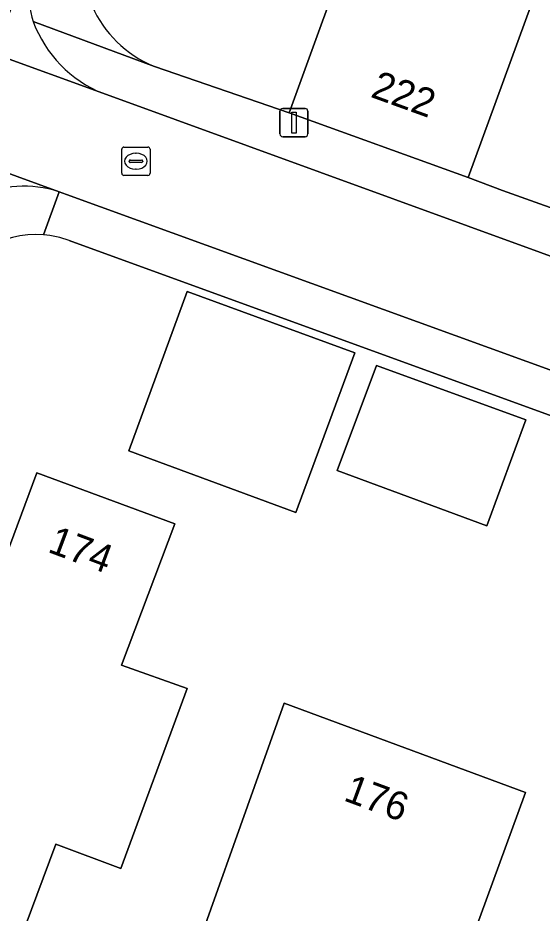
# Model space of a CAD drawing. Extents: x 155275 to 156265, y 382654 to 383635.
# Drawn here: x 155902.74 to 155921.28, y 382947.43 to 382979.08 of the extents above; entities that cross this region are included whole.
import ezdxf

# ---------------------------------------------------------------- set-up
doc = ezdxf.new("R2010")
doc.units = 0
for name, color, linetype in [('IMGEO_Erf', 7, 'Continuous'), ('IMGEO_Kolk', 7, 'Continuous'), ('IMGEO_Lichtmast', 7, 'Continuous'), ('IMGEO_Pand', 7, 'Continuous'), ('IMGEO_Pand_nummerreeks', 7, 'Continuous'), ('IMGEO_Rijbaan_lokaal_open', 7, 'Continuous'), ('IMGEO_Voetpad_open', 7, 'Continuous')]:
    doc.layers.add(name, color=color, linetype=linetype)

msp = doc.modelspace()

# ---------------------------------------------------------------- linework, layer by layer
at = {"layer": 'IMGEO_Erf'}
for points in [[(155907.571, 382977.364), (155912.335, 382975.729), (155919.606, 382995.726)], [(155926.68, 382995.393), (155918.668, 382973.44), (155919.881, 382972.975), (155929.231, 382969.642), (155931.357, 382975.459), (155932.685, 382979.092)], [(155985.526, 382941.771), (155904.56, 382971.213)]]:
    msp.add_lwpolyline(points, dxfattribs=at)
for points in [[(155906.672, 382963.77), (155908.728, 382969.413), (155914.654, 382967.24), (155912.572, 382961.6)], [(155919.324, 382961.122), (155914.036, 382963.077), (155915.419, 382966.792), (155920.705, 382964.871)], [(155908.727, 382955.378), (155906.378, 382949.007), (155904.084, 382949.871), (155902.547, 382945.754), (155897.668, 382947.559), (155903.413, 382963.002), (155908.29, 382961.199), (155906.403, 382956.201)], [(155920.689, 382951.701), (155917.737, 382943.596), (155916.469, 382940.135), (155912.585, 382941.562), (155908.024, 382943.236), (155912.154, 382954.858)]]:
    msp.add_lwpolyline(points, close=True, dxfattribs=at)
for centre, radius, start, end in [((155909.118, 382981.17), 4.108, 160.2908, 247.8716), ((155903.387, 382968.074), 3.351, 85.5904, 159.9616), ((155903.381, 382968.047), 3.378, 69.5783, 85.5233)]:
    msp.add_arc(centre, radius, start, end, dxfattribs=at)
at = {"layer": 'IMGEO_Kolk'}
for p, q in [((155906.416, 382973.588), (155906.416, 382974.44)), ((155906.491, 382974.514), (155907.343, 382974.514)), ((155907.417, 382974.44), (155907.417, 382973.588)), ((155906.718, 382974.057), (155907.116, 382974.057)), ((155906.904, 382974.294), (155906.929, 382974.294)), ((155906.675, 382974.008), (155906.675, 382974.02)), ((155907.113, 382973.971), (155906.715, 382973.971)), ((155906.927, 382973.734), (155906.902, 382973.734)), ((155907.159, 382974.02), (155907.159, 382974.008)), ((155907.343, 382973.514), (155906.491, 382973.514))]:
    msp.add_line(p, q, dxfattribs=at)
for points in [[(155906.416, 382973.588), (155906.416, 382974.44)], [(155906.491, 382974.514), (155907.343, 382974.514)], [(155907.417, 382974.44), (155907.417, 382973.588)], [(155907.343, 382973.514), (155906.491, 382973.514)]]:
    msp.add_lwpolyline(points, dxfattribs=at)
for centre, radius, start, end in [((155906.493, 382974.438), 0.0765, 91.552, 178.448), ((155906.493, 382974.438), 0.0765, 91.552, 178.448), ((155907.341, 382974.438), 0.0765, 1.552, 88.448), ((155907.341, 382974.438), 0.0765, 1.552, 88.448), ((155906.715, 382974.017), 0.0403, 85.8775, 175.7526), ((155907.12, 382974.019), 0.0386, 1.7309, 96.639), ((155906.712, 382974.007), 0.0366, 178.938, 274.7102), ((155907.116, 382974.014), 0.043, 264.8664, 352.4533), ((155906.493, 382973.59), 0.0765, 181.552, 268.448), ((155906.493, 382973.59), 0.0765, 181.552, 268.448), ((155907.341, 382973.59), 0.0765, 271.552, 358.448), ((155907.341, 382973.59), 0.0765, 271.552, 358.448)]:
    msp.add_arc(centre, radius, start, end, dxfattribs=at)
for centre, major_axis, ratio, start_param, end_param in [((155906.903, 382974.014), (-0.387, 0.002), 0.722429, 4.712389, 7.853982), ((155906.928, 382974.014), (-0.39, 0.002), 0.717154, 1.570796, 4.712389)]:
    msp.add_ellipse(centre, major_axis=major_axis, ratio=ratio, start_param=start_param, end_param=end_param, dxfattribs=at)
at = {"layer": 'IMGEO_Lichtmast'}
for p, q in [((155912.008, 382974.978), (155912.008, 382975.778)), ((155912.008, 382975.778), (155912.008, 382974.978)), ((155912.108, 382975.878), (155912.898, 382975.878)), ((155912.898, 382975.878), (155912.108, 382975.878)), ((155912.998, 382975.778), (155912.998, 382974.978)), ((155912.998, 382974.978), (155912.998, 382975.778)), ((155912.898, 382974.878), (155912.108, 382974.878)), ((155912.108, 382974.878), (155912.898, 382974.878))]:
    msp.add_line(p, q, dxfattribs=at)
msp.add_lwpolyline([(155912.428, 382975.753), (155912.578, 382975.753), (155912.578, 382975.003), (155912.428, 382975.003), (155912.428, 382975.753)], dxfattribs=at)
for centre, start, end in [((155912.108, 382975.778), 90, 180), ((155912.108, 382975.778), 90, 180), ((155912.898, 382975.778), 0, 90), ((155912.898, 382975.778), 360, 90), ((155912.108, 382974.978), 180, 270), ((155912.108, 382974.978), 180, 270), ((155912.898, 382974.978), 270, 0), ((155912.898, 382974.978), 270, 0)]:
    msp.add_arc(centre, 0.1, start, end, dxfattribs=at)
at = {"layer": 'IMGEO_Pand'}
for points in [[(155920.75, 382999.363), (155920.883, 382999.317), (155920.336, 382997.758), (155919.339, 382998.13), (155918.585, 382996.11), (155919.606, 382995.726), (155912.335, 382975.729), (155918.668, 382973.44), (155926.68, 382995.393), (155925.324, 382995.877), (155926.037, 382997.874), (155920.877, 382999.717)], [(155906.672, 382963.77), (155912.572, 382961.6), (155914.654, 382967.24), (155908.728, 382969.413)], [(155920.705, 382964.871), (155915.419, 382966.792), (155914.036, 382963.077), (155919.324, 382961.122)], [(155908.29, 382961.199), (155903.413, 382963.002), (155897.668, 382947.559), (155902.547, 382945.754), (155904.084, 382949.871), (155906.378, 382949.007), (155908.727, 382955.378), (155906.403, 382956.201)], [(155916.469, 382940.135), (155917.737, 382943.596), (155920.689, 382951.701), (155912.154, 382954.858), (155908.024, 382943.236), (155912.585, 382941.562)]]:
    msp.add_lwpolyline(points, close=True, dxfattribs=at)
at = {"layer": 'IMGEO_Rijbaan_lokaal_open'}
for points in [[(155903.29, 382981.616), (155901.906, 382977.812), (155905.751, 382976.414)], [(155905.751, 382976.414), (155901.906, 382977.812), (155900.608, 382974.241), (155904.203, 382972.936), (155904.459, 382972.843), (155986.792, 382942.972), (155986.797, 382942.97)], [(155987.503, 382942.616), (155990.616, 382941.478), (155991.912, 382945.095), (155988.117, 382946.446), (155905.751, 382976.414)], [(155904.203, 382972.936), (155900.608, 382974.241)]]:
    msp.add_lwpolyline(points, dxfattribs=at)
for centre, radius, start, end in [((155907.431, 382980.277), 4.352, 162.0852, 197.786), ((155907.369, 382980.453), 4.351, 200.2315, 248.1637), ((155902.979, 382969.164), 3.966, 72.0262, 158.1903)]:
    msp.add_arc(centre, radius, start, end, dxfattribs=at)
at = {"layer": 'IMGEO_Voetpad_open'}
for points in [[(155903.287, 382978.948), (155907.571, 382977.364)], [(155932.61, 382968.402), (155929.231, 382969.642), (155919.881, 382972.975), (155918.668, 382973.44), (155912.335, 382975.729), (155907.571, 382977.364), (155903.287, 382978.948)], [(155905.751, 382976.414), (155988.117, 382946.446), (155988.799, 382948.185)], [(155904.459, 382972.843), (155904.203, 382972.936), (155903.645, 382971.415)], [(155903.645, 382971.415), (155904.203, 382972.936)], [(155986.115, 382941.471), (155986.792, 382942.972), (155904.459, 382972.843)], [(155904.56, 382971.213), (155985.526, 382941.771)]]:
    msp.add_lwpolyline(points, dxfattribs=at)
for centre, radius, start, end in [((155909.118, 382981.17), 4.108, 160.2908, 247.8716), ((155907.431, 382980.277), 4.352, 162.0852, 197.786), ((155907.369, 382980.453), 4.351, 200.2315, 248.1637), ((155902.979, 382969.164), 3.966, 72.0262, 158.1903), ((155903.387, 382968.074), 3.351, 85.5904, 159.9616), ((155903.381, 382968.047), 3.378, 69.5783, 85.5233)]:
    msp.add_arc(centre, radius, start, end, dxfattribs=at)

# ---------------------------------------------------------------- texts
at = {"layer": 'IMGEO_Pand_nummerreeks'}
for s, rotation, p in [('222', 340.1225, (155915.178, 382976.297)), ('174', 339.511, (155903.76, 382960.213)), ('176', 339.7001, (155914.224, 382951.427))]:
    msp.add_text(s, height=1, rotation=rotation, dxfattribs=at).set_placement(p)

doc.saveas('drawing.dxf')
